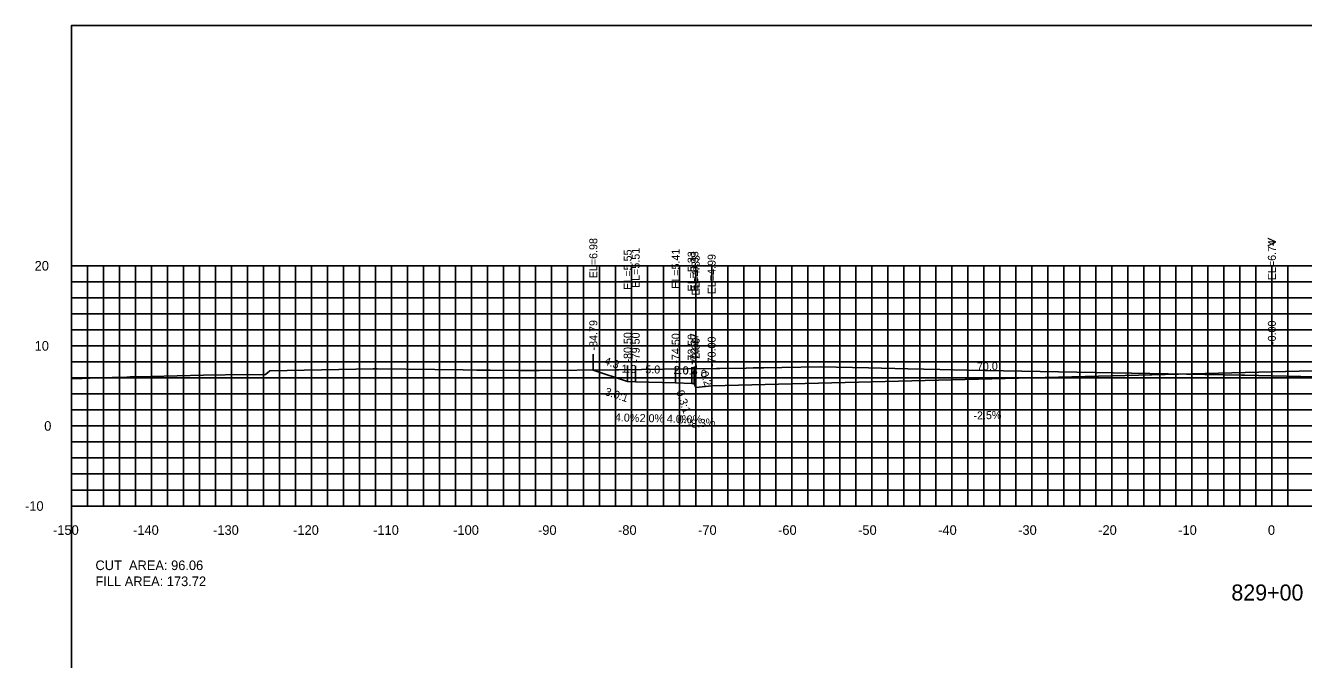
# Model space of a CAD drawing. Extents: x 1797419 to 1809236, y 248759 to 251512.
# Drawn here: x 1807235.3 to 1807394.9, y 250528.1 to 250607.3 of the extents above; entities that cross this region are included whole.
import ezdxf

# ---------------------------------------------------------------- set-up
doc = ezdxf.new("R2010")
doc.units = 0
for name, color, linetype in [('1', 7, 'Continuous'), ('10', 7, 'Continuous'), ('3', 7, 'Continuous'), ('31', 7, 'Continuous'), ('4', 7, 'Continuous'), ('60', 7, 'Continuous'), ('ANNO-TXT', 7, 'Continuous'), ('CL-CNST', 7, 'Continuous'), ('Level 62', 7, 'Continuous'), ('M-ROADS', 7, 'Continuous')]:
    doc.layers.add(name, color=color, linetype=linetype)

msp = doc.modelspace()

# ---------------------------------------------------------------- linework, layer by layer
for p, q in [((1807306.21, 250564.23), (1807306.21, 250566.23)), ((1807391, 250564), (1807391, 250566)), ((1807310.5, 250562.8), (1807310.5, 250564.8)), ((1807311.5, 250562.76), (1807311.5, 250564.76)), ((1807316.5, 250562.66), (1807316.5, 250564.66)), ((1807318.5, 250562.58), (1807318.5, 250564.58)), ((1807318.83, 250562.58), (1807318.83, 250564.58)), ((1807319, 250562.08), (1807319, 250564.08)), ((1807321, 250562.25), (1807321, 250564.25))]:
    msp.add_line(p, q)
msp.add_lwpolyline([(1807241, 250417.26), (1807541, 250417.26), (1807541, 250607.26), (1807241, 250607.26)], close=True)
at = {"layer": '60'}
for p, q in [((1807240.94, 250577.26), (1807241, 250577.26)), ((1807241, 250547.26), (1807241, 250577.26)), ((1807240.94, 250567.26), (1807241, 250567.26)), ((1807240.94, 250557.26), (1807241, 250557.26)), ((1807240.94, 250547.26), (1807241, 250547.26)), ((1807241, 250547.26), (1807541, 250547.26)), ((1807241, 250547.2), (1807241, 250547.26)), ((1807251, 250547.2), (1807251, 250547.26)), ((1807261, 250547.2), (1807261, 250547.26)), ((1807271, 250547.2), (1807271, 250547.26)), ((1807281, 250547.2), (1807281, 250547.26)), ((1807291, 250547.2), (1807291, 250547.26)), ((1807301, 250547.2), (1807301, 250547.26)), ((1807311, 250547.2), (1807311, 250547.26)), ((1807321, 250547.2), (1807321, 250547.26)), ((1807331, 250547.2), (1807331, 250547.26)), ((1807341, 250547.2), (1807341, 250547.26)), ((1807351, 250547.2), (1807351, 250547.26)), ((1807361, 250547.2), (1807361, 250547.26)), ((1807371, 250547.2), (1807371, 250547.26)), ((1807381, 250547.2), (1807381, 250547.26)), ((1807391, 250547.2), (1807391, 250547.26))]:
    msp.add_line(p, q, dxfattribs=at)
at = {"layer": 'CL-CNST'}
msp.add_lwpolyline([(1807306.21, 250564.23), (1807310.5, 250562.8), (1807311.5, 250562.76), (1807316.5, 250562.66), (1807318.5, 250562.58), (1807318.83, 250562.58), (1807319, 250562.08), (1807321, 250562.25), (1807391, 250564), (1807449, 250565.45), (1807451, 250565.28), (1807451.17, 250565.78), (1807451.5, 250565.78), (1807453.5, 250565.86), (1807458.5, 250565.96), (1807459.5, 250566), (1807473.48, 250561.34)], dxfattribs=at)
at = {"layer": 'Level 62'}
for p, q in [((1807241, 250577.26), (1807541, 250577.26)), ((1807241, 250547.26), (1807241, 250577.26)), ((1807243, 250547.26), (1807243, 250577.26)), ((1807245, 250547.26), (1807245, 250577.26)), ((1807247, 250547.26), (1807247, 250577.26)), ((1807249, 250547.26), (1807249, 250577.26)), ((1807251, 250547.26), (1807251, 250577.26)), ((1807253, 250547.26), (1807253, 250577.26)), ((1807255, 250547.26), (1807255, 250577.26)), ((1807257, 250547.26), (1807257, 250577.26)), ((1807259, 250547.26), (1807259, 250577.26)), ((1807261, 250547.26), (1807261, 250577.26)), ((1807263, 250547.26), (1807263, 250577.26)), ((1807265, 250547.26), (1807265, 250577.26)), ((1807267, 250547.26), (1807267, 250577.26)), ((1807269, 250547.26), (1807269, 250577.26)), ((1807271, 250547.26), (1807271, 250577.26)), ((1807273, 250547.26), (1807273, 250577.26)), ((1807275, 250547.26), (1807275, 250577.26)), ((1807277, 250547.26), (1807277, 250577.26)), ((1807279, 250547.26), (1807279, 250577.26)), ((1807281, 250547.26), (1807281, 250577.26)), ((1807283, 250547.26), (1807283, 250577.26)), ((1807285, 250547.26), (1807285, 250577.26)), ((1807287, 250547.26), (1807287, 250577.26)), ((1807289, 250547.26), (1807289, 250577.26)), ((1807291, 250547.26), (1807291, 250577.26)), ((1807293, 250547.26), (1807293, 250577.26)), ((1807295, 250547.26), (1807295, 250577.26)), ((1807297, 250547.26), (1807297, 250577.26)), ((1807299, 250547.26), (1807299, 250577.26)), ((1807301, 250547.26), (1807301, 250577.26)), ((1807303, 250547.26), (1807303, 250577.26)), ((1807305, 250547.26), (1807305, 250577.26)), ((1807307, 250547.26), (1807307, 250577.26)), ((1807309, 250547.26), (1807309, 250577.26)), ((1807311, 250547.26), (1807311, 250577.26)), ((1807313, 250547.26), (1807313, 250577.26)), ((1807315, 250547.26), (1807315, 250577.26)), ((1807317, 250547.26), (1807317, 250577.26)), ((1807319, 250547.26), (1807319, 250577.26)), ((1807321, 250547.26), (1807321, 250577.26)), ((1807323, 250547.26), (1807323, 250577.26)), ((1807325, 250547.26), (1807325, 250577.26)), ((1807327, 250547.26), (1807327, 250577.26)), ((1807329, 250547.26), (1807329, 250577.26)), ((1807331, 250547.26), (1807331, 250577.26)), ((1807333, 250547.26), (1807333, 250577.26)), ((1807335, 250547.26), (1807335, 250577.26)), ((1807337, 250547.26), (1807337, 250577.26)), ((1807339, 250547.26), (1807339, 250577.26)), ((1807341, 250547.26), (1807341, 250577.26)), ((1807343, 250547.26), (1807343, 250577.26)), ((1807345, 250547.26), (1807345, 250577.26)), ((1807347, 250547.26), (1807347, 250577.26)), ((1807349, 250547.26), (1807349, 250577.26)), ((1807351, 250547.26), (1807351, 250577.26)), ((1807353, 250547.26), (1807353, 250577.26)), ((1807355, 250547.26), (1807355, 250577.26)), ((1807357, 250547.26), (1807357, 250577.26)), ((1807359, 250547.26), (1807359, 250577.26)), ((1807361, 250547.26), (1807361, 250577.26)), ((1807363, 250547.26), (1807363, 250577.26)), ((1807365, 250547.26), (1807365, 250577.26)), ((1807367, 250547.26), (1807367, 250577.26)), ((1807369, 250547.26), (1807369, 250577.26)), ((1807371, 250547.26), (1807371, 250577.26)), ((1807373, 250547.26), (1807373, 250577.26)), ((1807375, 250547.26), (1807375, 250577.26)), ((1807377, 250547.26), (1807377, 250577.26)), ((1807379, 250547.26), (1807379, 250577.26)), ((1807381, 250547.26), (1807381, 250577.26)), ((1807383, 250547.26), (1807383, 250577.26)), ((1807385, 250547.26), (1807385, 250577.26)), ((1807387, 250547.26), (1807387, 250577.26)), ((1807389, 250547.26), (1807389, 250577.26)), ((1807391, 250547.26), (1807391, 250577.26)), ((1807393, 250547.26), (1807393, 250577.26)), ((1807241, 250575.26), (1807541, 250575.26)), ((1807241, 250573.26), (1807541, 250573.26)), ((1807241, 250571.26), (1807541, 250571.26)), ((1807241, 250569.26), (1807541, 250569.26)), ((1807241, 250567.26), (1807541, 250567.26)), ((1807241, 250565.26), (1807541, 250565.26)), ((1807241, 250563.26), (1807541, 250563.26)), ((1807241, 250561.26), (1807541, 250561.26)), ((1807241, 250559.26), (1807541, 250559.26)), ((1807241, 250557.26), (1807541, 250557.26)), ((1807241, 250555.26), (1807541, 250555.26)), ((1807241, 250553.26), (1807541, 250553.26)), ((1807241, 250551.26), (1807541, 250551.26)), ((1807241, 250549.26), (1807541, 250549.26)), ((1807241, 250547.26), (1807541, 250547.26))]:
    msp.add_line(p, q, dxfattribs=at)
at = {"layer": 'M-ROADS'}
msp.add_lwpolyline([(1807241, 250563.15), (1807242.34, 250563.19), (1807244.21, 250563.25), (1807247.93, 250563.36), (1807248.34, 250563.38), (1807248.71, 250563.39), (1807249, 250563.39), (1807249.55, 250563.41), (1807250.9, 250563.45), (1807257.49, 250563.58), (1807262.96, 250563.69), (1807263, 250563.69), (1807265.17, 250563.66), (1807265.48, 250563.9), (1807265.77, 250564.15), (1807278.71, 250564.39), (1807279.21, 250564.4), (1807286.41, 250564.3), (1807289.94, 250564.25), (1807291.65, 250564.23), (1807292.67, 250564.22), (1807293.34, 250564.21), (1807296.86, 250564.17), (1807299.03, 250564.18), (1807299.46, 250564.18), (1807308.89, 250564.25), (1807309, 250564.25), (1807309.39, 250564.25), (1807317.86, 250564.38), (1807321.62, 250564.44), (1807322.04, 250564.44), (1807325.33, 250564.49), (1807326.19, 250564.5), (1807327.51, 250564.52), (1807329.78, 250564.56), (1807334.57, 250564.63), (1807340.59, 250564.5), (1807345.49, 250564.39), (1807349.52, 250564.31), (1807352.89, 250564.23), (1807387.2, 250563.59), (1807387.57, 250563.59), (1807398.12, 250563.37)], dxfattribs=at)

# ---------------------------------------------------------------- texts
for s, rotation, p in [('3.0:1', 341.5651, (1807307.57, 250561.15)), ('0.3:1', 288.4353, (1807316.55, 250561.54))]:
    msp.add_text(s, height=1, rotation=rotation).set_placement(p)
at = {"layer": '1'}
msp.add_text('829+00', height=2, dxfattribs=at).set_placement((1807385.94, 250535.46))
at = {"layer": '10'}
for s, p in [('-150', (1807238.7, 250543.66)), ('-140', (1807248.7, 250543.66)), ('-130', (1807258.7, 250543.66)), ('-120', (1807268.7, 250543.66)), ('-110', (1807278.7, 250543.66)), ('-100', (1807288.7, 250543.66)), ('-90', (1807299.3, 250543.66)), ('-80', (1807309.3, 250543.66)), ('-70', (1807319.3, 250543.66)), ('-60', (1807329.3, 250543.66)), ('-50', (1807339.3, 250543.66)), ('-40', (1807349.3, 250543.66)), ('-30', (1807359.3, 250543.66)), ('-20', (1807369.3, 250543.66)), ('-10', (1807379.3, 250543.66)), ('0', (1807390.5, 250543.66))]:
    msp.add_text(s, height=1.2, dxfattribs=at).set_placement(p)
at = {"layer": '3'}
for s, p in [('EL=6.98', (1807306.71, 250575.7)), ('EL=6.74', (1807391.5, 250575.46)), ('EL=5.55', (1807311, 250574.27)), ('EL=5.51', (1807312, 250574.48)), ('EL=5.41', (1807317, 250574.38)), ('EL=5.33', (1807319, 250574.05)), ('EL=5.33', (1807319.33, 250574.05)), ('EL=4.83', (1807319.5, 250573.55)), ('EL=4.99', (1807321.5, 250573.71)), ('-84.79', (1807306.71, 250566.69)), ('-0.00', (1807391.5, 250567.37)), ('-80.50', (1807311, 250565.18)), ('-79.50', (1807312, 250565.14)), ('-74.50', (1807317, 250565.04)), ('-72.50', (1807319, 250564.96)), ('-72.17', (1807319.33, 250565.04)), ('-72.00', (1807319.5, 250564.46)), ('-70.00', (1807321.5, 250564.63))]:
    msp.add_text(s, height=1, rotation=90, dxfattribs=at).set_placement(p)
at = {"layer": '31'}
for s, p in [('20', (1807236.4, 250576.66)), ('10', (1807236.4, 250566.66)), ('0', (1807237.6, 250556.66)), ('-10', (1807235.2, 250546.66))]:
    msp.add_text(s, height=1.2, dxfattribs=at).set_placement(p)
at = {"layer": '4'}
for s, rotation, p in [('4.3', 341.5651, (1807307.49, 250564.97)), ('1.0', 357.7094, (1807309.73, 250563.93)), ('5.0', 358.8542, (1807312.7, 250563.84)), ('2.0', 357.7094, (1807316.23, 250563.77)), ('2.0', 4.7636, (1807318.59, 250563.15)), ('0.2', 288.4353, (1807319.56, 250563.9)), ('70.0', 1.4321, (1807354.16, 250564.18)), ('-2.5%', 1.4321, (1807353.72, 250558.06)), ('4.0%', 357.7094, (1807308.89, 250557.86)), ('2.0%', 358.8542, (1807311.99, 250557.75)), ('4.0%', 357.7094, (1807315.39, 250557.7)), ('-8.3%', 4.7636, (1807318.02, 250556.98))]:
    msp.add_text(s, height=1, rotation=rotation, dxfattribs=at).set_placement(p)
for s, p in [('0.3', (1807317.39, 250563.68)), ('0.0%', (1807316.76, 250557.58))]:
    msp.add_text(s, height=1, dxfattribs=at).set_placement(p)
at = {"layer": '60'}
for s, height, p in [('>', 1.5, (1807390.39, 250579.51)), ('-', 0.0001, (1807241, 250547.26))]:
    msp.add_text(s, height=height, dxfattribs=at).set_placement(p)
at = {"layer": 'ANNO-TXT'}
for s, p in [('CUT  AREA: 96.06', (1807244, 250539.26)), ('FILL AREA: 173.72', (1807244, 250537.26))]:
    msp.add_text(s, height=1.2, dxfattribs=at).set_placement(p)

doc.saveas('drawing.dxf')
